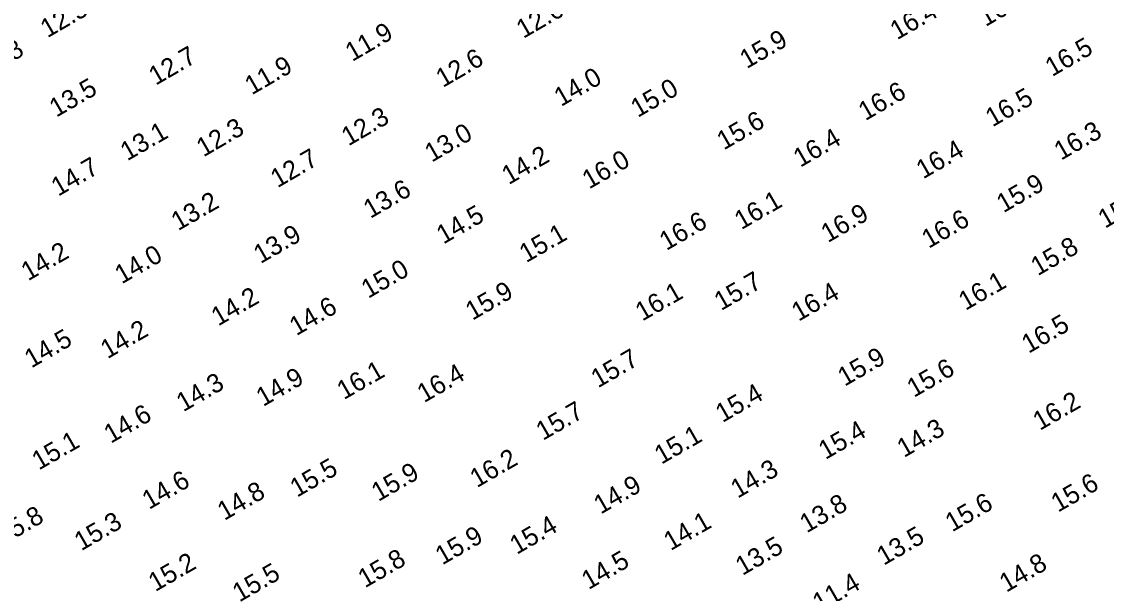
# Model space of a CAD drawing. Extents: x 3024098 to 3056816, y 418252 to 509144.
# Drawn here: x 3035040.4 to 3035329.1, y 419102.3 to 419254.4 of the extents above; entities that cross this region are included whole.
import ezdxf

# ---------------------------------------------------------------- set-up
doc = ezdxf.new("R2010")
doc.units = 0
doc.layers.add('V-TOPO-SOUN-0911', color=7, linetype='Continuous')

msp = doc.modelspace()

# ---------------------------------------------------------------- texts
at = {"layer": 'V-TOPO-SOUN-0911'}
for s, p in [('16.6 ', (3035296.93, 419253)), ('12.5 ', (3035047.28, 419250.01)), ('12.6 ', (3035173.93, 419249.85)), ('16.4 ', (3035273.38, 419249.48)), ('11.9 ', (3035128.4, 419243.71)), ('15.9 ', (3035233.38, 419241.8)), ('12.8 ', (3035030.17, 419239.25)), ('12.7 ', (3035076.1, 419237.38)), ('16.5 ', (3035314.64, 419239.7)), ('11.9 ', (3035101.66, 419234.82)), ('12.6 ', (3035152.51, 419236.79)), ('14.0 ', (3035183.96, 419231.73)), ('13.5 ', (3035049.65, 419228.88)), ('15.0 ', (3035204.36, 419228.81)), ('16.6 ', (3035264.94, 419227.96)), ('16.5 ', (3035298.76, 419226.29)), ('12.3 ', (3035127.38, 419221.23)), ('15.6 ', (3035227.28, 419220.16)), ('12.3 ', (3035088.8, 419218.31)), ('16.3 ', (3035317.01, 419217.43)), ('13.1 ', (3035068.54, 419217.28)), ('13.0 ', (3035149.54, 419216.9)), ('16.4 ', (3035247.62, 419215.55)), ('16.4 ', (3035280.33, 419212.47)), ('12.7 ', (3035108.51, 419210.11)), ('14.2 ', (3035170.03, 419210.93)), ('16.0 ', (3035191.44, 419209.78)), ('14.7 ', (3035050.15, 419207.85)), ('15.9 ', (3035301.7, 419203.46)), ('13.6 ', (3035133.22, 419201.95)), ('13.2 ', (3035082.07, 419198.69)), ('16.1 ', (3035231.95, 419198.97)), ('15.9 ', (3035328.72, 419199.32)), ('14.5 ', (3035152.66, 419195.12)), ('16.9 ', (3035254.97, 419195.51)), ('16.6 ', (3035211.99, 419193.42)), ('16.6 ', (3035281.79, 419193.98)), ('13.9 ', (3035103.99, 419189.93)), ('15.1 ', (3035174.7, 419190.18)), ('15.8 ', (3035310.81, 419186.69)), ('14.2 ', (3035042.14, 419185.34)), ('14.0 ', (3035067.06, 419184.52)), ('15.0 ', (3035132.65, 419180.68)), ('15.7 ', (3035226.56, 419177.43)), ('16.1 ', (3035291.6, 419177.48)), ('15.9 ', (3035160.38, 419174.84)), ('16.1 ', (3035205.58, 419174.63)), ('16.4 ', (3035247.16, 419174.58)), ('14.2 ', (3035092.73, 419173.33)), ('14.6 ', (3035113.53, 419170.75)), ('16.5 ', (3035308.37, 419166.05)), ('14.2 ', (3035063.27, 419164.61)), ('14.5 ', (3035043.02, 419162.15)), ('15.7 ', (3035193.78, 419156.86)), ('15.9 ', (3035259.43, 419157.29)), ('15.6 ', (3035277.85, 419154.32)), ('14.9 ', (3035104.68, 419151.91)), ('16.1 ', (3035126.18, 419153.73)), ('16.4 ', (3035147.52, 419152.93)), ('14.3 ', (3035083.45, 419150.5)), ('15.4 ', (3035226.92, 419147.64)), ('16.2 ', (3035311.37, 419145.54)), ('14.6 ', (3035064.16, 419142.11)), ('15.7 ', (3035179.15, 419142.89)), ('15.4 ', (3035254.32, 419137.8)), ('14.3 ', (3035275.21, 419138.33)), ('15.1 ', (3035045.01, 419135)), ('15.1 ', (3035210.66, 419136.54)), ('15.5 ', (3035113.69, 419127.76)), ('16.2 ', (3035161.57, 419130.32)), ('15.9 ', (3035135.35, 419126.65)), ('14.3 ', (3035230.96, 419127.5)), ('14.6 ', (3035074.33, 419124.52)), ('14.9 ', (3035194.51, 419123.27)), ('15.6 ', (3035316.19, 419123.77)), ('14.8 ', (3035094.37, 419121.59)), ('13.8 ', (3035249.33, 419118.28)), ('15.6 ', (3035288.04, 419118.55)), ('15.8 ', (3035035.45, 419115.07)), ('15.3 ', (3035056.28, 419113.52)), ('15.4 ', (3035172.16, 419112.54)), ('14.1 ', (3035213.12, 419113.57)), ('15.9 ', (3035152.35, 419109.75)), ('13.5 ', (3035269.82, 419109.65)), ('13.5 ', (3035232.23, 419106.96)), ('15.2 ', (3035076, 419102.66)), ('15.8 ', (3035131.78, 419103.65)), ('14.5 ', (3035191.28, 419103.19)), ('14.8 ', (3035302.46, 419102.48)), ('15.5 ', (3035098.37, 419099.88)), ('11.4 ', (3035252.74, 419097.25))]:
    msp.add_text(s, height=5, rotation=30, dxfattribs=at).set_placement(p)

doc.saveas('drawing.dxf')
